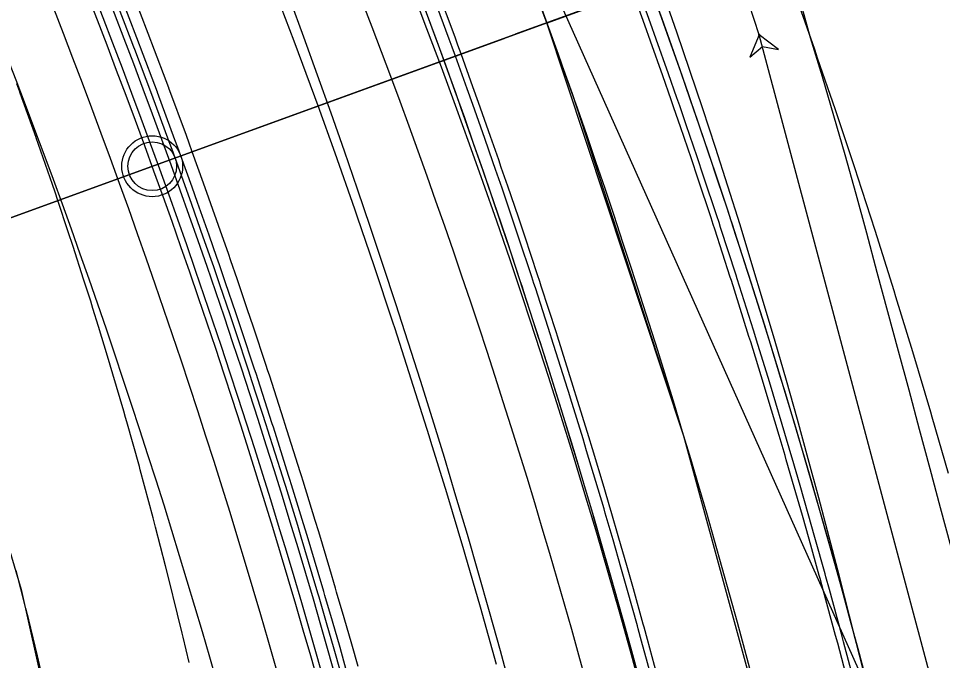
# Model space of a CAD drawing. Extents: x -70 to 701944, y -4 to 666871.
# Drawn here: x 668246.7 to 668322.6, y 655986.6 to 656039.3 of the extents above; entities that cross this region are included whole.
import ezdxf

# ---------------------------------------------------------------- set-up
doc = ezdxf.new("R2010")
doc.units = 0
for name, color, linetype in [('R_Detour', 7, 'Continuous'), ('R_Horz Alg', 7, 'Continuous'), ('R_No Plot', 7, 'Continuous'), ('R_Proposed Road', 7, 'Continuous'), ('R_Striping', 7, 'Continuous'), ('R_Water', 7, 'Continuous'), ('T_Indications', 7, 'Continuous'), ('T_Vehicle Path Lt Major', 7, 'Continuous'), ('T_Vehicle Path Lt Minor', 7, 'Continuous')]:
    doc.layers.add(name, color=color, linetype=linetype)

msp = doc.modelspace()

# ---------------------------------------------------------------- linework, layer by layer
at = {"layer": 'R_Detour'}
for p, q in [((668366.509, 656066.663), (668287.455, 656037.951)), ((668216.413, 656012.148), (668286.544, 656037.62))]:
    msp.add_line(p, q, dxfattribs=at)
at = {"layer": 'R_Horz Alg'}
msp.add_line((668334.766, 655943.203), (668272.72, 656081.758), dxfattribs=at)
msp.add_lwpolyline([(668285.372, 656037.194), (668290.072, 656038.901)], dxfattribs=at)
msp.add_arc((667691.697, 655821.57), 636.62, 357.297916, 24.123313, dxfattribs=at)
at = {"layer": 'R_No Plot'}
for points in [[(668251.571, 656131.166), (668291.176, 656146.581), (668304.142, 656115.576), (668318.854, 656082.104), (668330.019, 656053.41), (668290.089, 656038.856), (668281.449, 656061.174), (668272.72, 656081.758), (668265.354, 656098.207), (668255.809, 656120.643)], [(668200.781, 656111.402), (668208.865, 656091.457), (668222.98, 656059.484), (668233.915, 656033.36), (668238.616, 656020.212), (668290.072, 656038.901), (668284.55, 656053.541), (668278.348, 656068.806), (668272.72, 656081.758), (668265.354, 656098.207), (668258.787, 656113.335), (668252.831, 656127.95), (668251.57, 656131.168)], [(668290.072, 656038.901), (668330.019, 656053.41), (668337.12, 656032.839), (668344.355, 656009.293), (668350.209, 655987.601), (668355.891, 655963.157), (668357.866, 655953.549), (668359.106, 655950.84), (668316.703, 655942.619), (668310.048, 655972.987), (668301.327, 656004.973)], [(668238.616, 656020.212), (668246.867, 655992.383), (668252.039, 655969.343), (668255.8, 655946.131), (668257.475, 655931.148), (668316.703, 655942.619), (668310.048, 655972.987), (668301.327, 656004.973), (668292.158, 656033.069), (668290.072, 656038.901)]]:
    msp.add_lwpolyline(points, close=True, dxfattribs=at)
msp.add_circle((668257.645, 656027.124), 2.5, dxfattribs=at)
at = {"layer": 'R_Proposed Road'}
for points in [[(668316.537, 655984.052), (668315.403, 655988.352), (668315.231, 655988.995), (668314.24, 655992.643), (668313.954, 655993.682), (668313.883, 655993.938), (668313.048, 655996.925), (668312.495, 655998.87), (668311.826, 656001.197), (668311.173, 656003.435), (668311.069, 656003.79), (668310.575, 656005.46), (668309.604, 656008.699), (668309.295, 656009.714), (668308.24, 656013.143), (668308.099, 656013.597), (668307.986, 656013.958), (668306.649, 656018.193), (668306.556, 656018.482), (668305.282, 656022.417), (668305.155, 656022.804), (668304.974, 656023.355), (668303.886, 656026.632), (668303.353, 656028.215), (668302.462, 656030.836), (668301.919, 656032.415), (668301.694, 656033.063), (668301.009, 656035.03), (668299.997, 656037.896), (668299.527, 656039.213), (668298.532, 656041.974)], [(668274.551, 655986.06), (668274.033, 655987.885), (668273.405, 655990.068), (668272.793, 655992.168), (668272.695, 655992.501), (668272.232, 655994.067), (668271.321, 655997.106), (668271.031, 655998.058), (668270.042, 656001.274), (668269.909, 656001.7), (668269.804, 656002.039), (668268.549, 656006.011), (668268.462, 656006.282), (668267.267, 656009.974), (668267.148, 656010.336), (668266.978, 656010.853), (668265.957, 656013.927), (668265.458, 656015.413), (668264.621, 656017.871), (668264.112, 656019.352), (668263.901, 656019.959), (668263.258, 656021.805), (668262.309, 656024.494), (668261.868, 656025.729), (668260.935, 656028.318), (668260.681, 656029.015), (668260.452, 656029.643), (668259.017, 656033.524), (668259.008, 656033.547), (668257.617, 656037.234), (668257.538, 656037.441), (668257.317, 656038.019), (668256.041, 656041.324)], [(668297.847, 655984.327), (668296.884, 655987.873), (668296.605, 655988.884), (668296.536, 655989.132), (668295.724, 655992.036), (668295.187, 655993.926), (668294.537, 655996.189), (668293.902, 655998.365), (668293.801, 655998.71), (668293.321, 656000.334), (668292.376, 656003.482), (668292.077, 656004.469), (668291.051, 656007.802), (668290.914, 656008.243), (668290.804, 656008.595), (668289.504, 656012.711), (668289.414, 656012.992), (668288.175, 656016.818), (668288.052, 656017.193), (668287.876, 656017.729), (668286.818, 656020.915), (668286.3, 656022.454), (668285.434, 656025.002), (668284.906, 656026.536), (668284.688, 656027.166), (668284.021, 656029.078), (668283.037, 656031.865), (668282.581, 656033.145), (668281.613, 656035.829), (668281.35, 656036.551), (668281.113, 656037.201), (668279.626, 656041.224)], [(668298.813, 655984.587), (668297.848, 655988.138), (668297.569, 655989.151), (668297.5, 655989.399), (668296.687, 655992.307), (668296.149, 655994.201), (668295.497, 655996.467), (668294.862, 655998.646), (668294.76, 655998.992), (668294.279, 656000.618), (668293.333, 656003.772), (668293.033, 656004.76), (668292.006, 656008.099), (668291.868, 656008.541), (668291.759, 656008.893), (668290.456, 656013.016), (668290.366, 656013.297), (668289.125, 656017.129), (668289.002, 656017.505), (668288.826, 656018.042), (668287.767, 656021.232), (668287.248, 656022.774), (668286.38, 656025.326), (668285.851, 656026.863), (668285.632, 656027.494), (668284.965, 656029.409), (668283.98, 656032.2), (668283.522, 656033.482), (668282.553, 656036.17), (668282.29, 656036.894), (668282.052, 656037.545), (668280.562, 656041.574)], [(668299.295, 655984.716), (668298.33, 655988.271), (668298.051, 655989.284), (668297.982, 655989.533), (668297.168, 655992.443), (668296.63, 655994.338), (668295.977, 655996.607), (668295.341, 655998.787), (668295.24, 655999.133), (668294.759, 656000.761), (668293.812, 656003.917), (668293.511, 656004.906), (668292.483, 656008.247), (668292.346, 656008.689), (668292.236, 656009.042), (668290.932, 656013.168), (668290.842, 656013.45), (668289.601, 656017.284), (668289.477, 656017.661), (668289.301, 656018.198), (668288.241, 656021.391), (668287.721, 656022.934), (668286.853, 656025.488), (668286.323, 656027.026), (668286.105, 656027.658), (668285.437, 656029.574), (668284.451, 656032.368), (668283.993, 656033.651), (668283.023, 656036.341), (668282.759, 656037.065), (668282.521, 656037.717), (668281.031, 656041.748)], [(668315.086, 655983.675), (668313.954, 655987.964), (668313.782, 655988.606), (668312.794, 655992.245), (668312.508, 655993.283), (668312.437, 655993.537), (668311.604, 655996.517), (668311.053, 655998.458), (668310.385, 656000.78), (668309.734, 656003.013), (668309.63, 656003.367), (668309.137, 656005.033), (668308.168, 656008.265), (668307.86, 656009.277), (668306.808, 656012.698), (668306.667, 656013.151), (668306.555, 656013.511), (668305.22, 656017.736), (668305.127, 656018.025), (668303.856, 656021.951), (668303.73, 656022.336), (668303.549, 656022.886), (668302.464, 656026.155), (668301.932, 656027.735), (668301.043, 656030.35), (668300.501, 656031.925), (668300.277, 656032.571), (668299.593, 656034.534), (668298.584, 656037.394), (668298.115, 656038.707), (668297.122, 656041.461)], [(668315.569, 655983.8), (668314.437, 655988.094), (668314.265, 655988.736), (668313.276, 655992.378), (668312.99, 655993.416), (668312.919, 655993.671), (668312.085, 655996.653), (668311.534, 655998.595), (668310.865, 656000.919), (668310.214, 656003.153), (668310.11, 656003.508), (668309.617, 656005.176), (668308.646, 656008.41), (668308.339, 656009.423), (668307.285, 656012.846), (668307.144, 656013.299), (668307.032, 656013.66), (668305.696, 656017.888), (668305.604, 656018.177), (668304.331, 656022.106), (668304.205, 656022.492), (668304.024, 656023.043), (668302.938, 656026.314), (668302.406, 656027.895), (668301.516, 656030.512), (668300.974, 656032.088), (668300.75, 656032.735), (668300.065, 656034.699), (668299.055, 656037.561), (668298.586, 656038.876), (668297.592, 656041.632)], [(668273.108, 655985.653), (668272.591, 655987.473), (668271.965, 655989.651), (668271.354, 655991.745), (668271.256, 655992.077), (668270.794, 655993.64), (668269.885, 655996.671), (668269.597, 655997.621), (668268.609, 656000.829), (668268.477, 656001.254), (668268.372, 656001.592), (668267.12, 656005.554), (668267.033, 656005.825), (668265.841, 656009.507), (668265.723, 656009.869), (668265.553, 656010.385), (668264.535, 656013.451), (668264.037, 656014.932), (668263.202, 656017.384), (668262.694, 656018.862), (668262.484, 656019.468), (668261.843, 656021.309), (668260.896, 656023.991), (668260.456, 656025.223), (668259.525, 656027.806), (668259.272, 656028.502), (668259.043, 656029.128), (668257.612, 656032.999), (668257.603, 656033.022), (668256.215, 656036.7), (668256.137, 656036.906), (668255.916, 656037.483), (668254.644, 656040.78)], [(668273.589, 655985.789), (668273.072, 655987.61), (668272.445, 655989.79), (668271.834, 655991.886), (668271.736, 655992.219), (668271.273, 655993.783), (668270.363, 655996.816), (668270.075, 655997.766), (668269.087, 656000.977), (668268.955, 656001.402), (668268.849, 656001.741), (668267.596, 656005.706), (668267.509, 656005.977), (668266.316, 656009.663), (668266.198, 656010.024), (668266.028, 656010.541), (668265.009, 656013.609), (668264.51, 656015.093), (668263.675, 656017.547), (668263.167, 656019.025), (668262.957, 656019.632), (668262.315, 656021.474), (668261.367, 656024.159), (668260.927, 656025.392), (668259.995, 656027.977), (668259.741, 656028.673), (668259.513, 656029.299), (668258.08, 656033.174), (668258.072, 656033.197), (668256.683, 656036.878), (668256.604, 656037.084), (668256.383, 656037.662), (668255.11, 656040.961)], [(668260.671, 655986.38), (668260.182, 655988.465), (668260.103, 655988.796), (668259.729, 655990.353), (668258.986, 655993.37), (668258.747, 655994.316), (668257.925, 655997.509), (668257.814, 655997.932), (668257.725, 655998.268), (668256.663, 656002.211), (668256.588, 656002.48), (668255.56, 656006.142), (668255.457, 656006.501), (668255.309, 656007.014), (668254.417, 656010.061), (668253.977, 656011.534), (668253.235, 656013.969), (668252.78, 656015.436), (668252.591, 656016.038), (668252.013, 656017.865), (668251.153, 656020.526), (668250.751, 656021.748), (668249.895, 656024.309), (668249.662, 656024.998), (668249.45, 656025.618), (668248.118, 656029.452), (668248.11, 656029.475), (668246.804, 656033.114), (668246.73, 656033.317), (668246.521, 656033.888)], [(668248.591, 655985.409), (668248.227, 655986.935), (668247.501, 655989.892), (668247.268, 655990.819), (668246.465, 655993.948)]]:
    msp.add_lwpolyline(points, dxfattribs=at)
for radius in [645.62, 627.62]:
    msp.add_arc((667691.697, 655821.57), radius, 357.297916, 24.123313, dxfattribs=at)
at = {"layer": 'R_Striping'}
for points in [[(668285.919, 655986.232), (668284.6, 655990.92), (668283.342, 655995.264), (668283.232, 655995.64), (668281.839, 656000.308), (668280.541, 656004.536), (668280.395, 656005.006), (668278.928, 656009.65), (668277.595, 656013.764), (668277.41, 656014.325), (668275.87, 656018.945), (668274.504, 656022.943), (668274.278, 656023.595), (668272.664, 656028.191), (668271.269, 656032.073), (668270.999, 656032.814), (668269.313, 656037.384), (668267.891, 656041.151)], [(668323.06, 656001.906), (668321.72, 656006.533), (668321.603, 656006.931), (668320.119, 656011.902), (668318.738, 656016.406), (668318.583, 656016.904), (668317.02, 656021.851), (668315.6, 656026.232), (668315.404, 656026.827), (668313.763, 656031.749), (668312.308, 656036.007), (668312.069, 656036.699), (668310.35, 656041.594)]]:
    msp.add_lwpolyline(points, dxfattribs=at)
at = {"layer": 'R_Water'}
msp.add_circle((668257.645, 656027.124), 2, dxfattribs=at)
at = {"layer": 'T_Indications'}
for radius in [679.12, 674.12, 671.12, 669.62, 670.62, 602.12, 602.62, 603.62, 599.12, 594.12]:
    msp.add_arc((667691.697, 655821.57), radius, 357.297916, 24.123313, dxfattribs=at)
at = {"layer": 'T_Vehicle Path Lt Major'}
for points in [[(668278.986, 656041.563), (668280.187, 656038.425), (668281.37, 656035.28), (668282.534, 656032.129), (668283.68, 656028.97), (668284.808, 656025.805), (668285.918, 656022.634), (668287.009, 656019.456), (668288.081, 656016.272), (668289.136, 656013.082), (668290.171, 656009.886), (668291.189, 656006.683), (668292.187, 656003.475), (668293.167, 656000.262), (668294.129, 655997.042), (668295.071, 655993.817), (668295.995, 655990.587), (668296.901, 655987.351), (668297.787, 655984.11)], [(668268.939, 656040.846), (668270.077, 656037.739), (668271.201, 656034.627), (668272.311, 656031.51), (668273.406, 656028.388), (668274.487, 656025.262), (668275.552, 656022.131), (668276.602, 656018.995), (668277.637, 656015.855), (668278.656, 656012.71), (668279.659, 656009.561), (668280.646, 656006.406), (668281.616, 656003.247), (668282.57, 656000.083), (668283.507, 655996.915), (668284.428, 655993.742), (668285.332, 655990.565), (668286.218, 655987.383), (668287.088, 655984.197)]]:
    msp.add_lwpolyline(points, dxfattribs=at)
msp.add_arc((667737.889, 655832.691), 575.865, 355.898933, 23.546662, dxfattribs=at)
at = {"layer": 'T_Vehicle Path Lt Minor'}
msp.add_line((668324.031, 655976.048), (668307.507, 656037.911), dxfattribs=at)
for points in [[(668316.559, 655983.768), (668315.754, 655986.999), (668314.937, 655990.228), (668314.107, 655993.454), (668313.264, 655996.677), (668312.406, 655999.897), (668311.533, 656003.113), (668310.643, 656006.324), (668309.737, 656009.531), (668308.813, 656012.734), (668307.871, 656015.931), (668306.911, 656019.123), (668305.931, 656022.31), (668304.932, 656025.49), (668303.913, 656028.662), (668302.874, 656031.827), (668301.815, 656034.984), (668300.735, 656038.133), (668299.638, 656041.262)], [(668323.279, 655995.852), (668322.408, 655999.072), (668321.552, 656002.296), (668320.682, 656005.516), (668319.813, 656008.737), (668318.944, 656011.957), (668318.076, 656015.178), (668317.208, 656018.399), (668316.341, 656021.62), (668315.469, 656024.84), (668314.571, 656028.053), (668313.645, 656031.26), (668312.693, 656034.46), (668311.717, 656037.653), (668310.856, 656040.875)]]:
    msp.add_lwpolyline(points, dxfattribs=at)
msp.add_lwpolyline([(668307.507, 656037.911), (668306.741, 656036.064), (668307.765, 656036.945), (668309.093, 656036.692)], close=True, dxfattribs=at)
msp.add_circle((668307.507, 656037.911), 0.0417, dxfattribs=at)
msp.add_circle((668307.507, 656037.911), 0.0417, dxfattribs=at)
msp.add_arc((667915.834, 655913.075), 411.086, 17.67842, 29.51005, dxfattribs=at)

doc.saveas('drawing.dxf')
